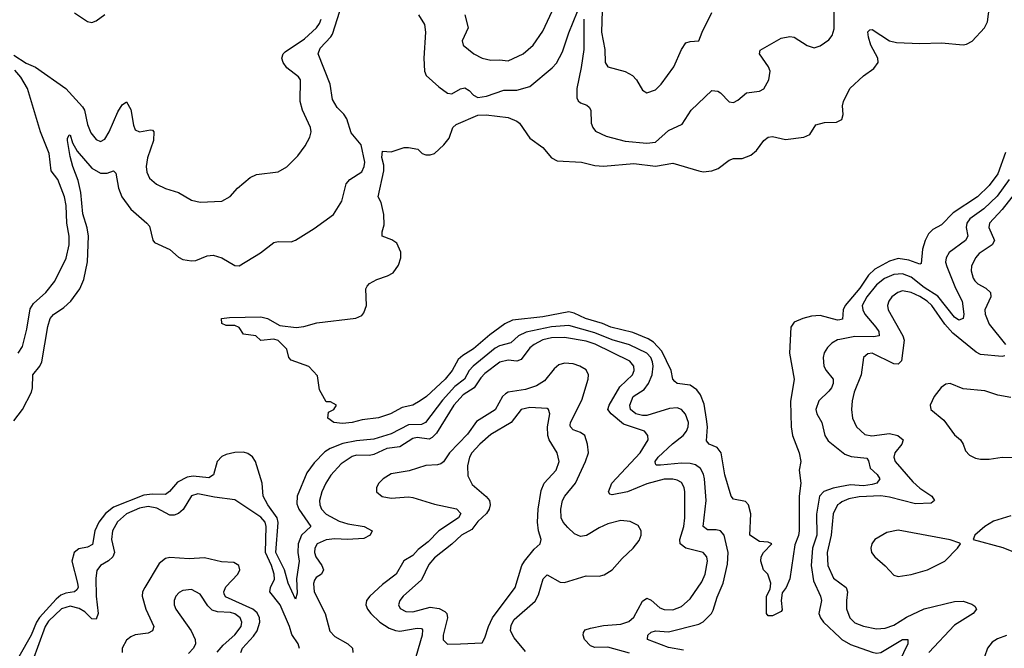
# Model space of a CAD drawing. Header units: inches. Extents: x 1694797 to 1849917, y 907313 to 1017959.
# Tile 664 of 834: x 1826217 to 1830759, y 950349 to 953248. Entities that reach past the tile are written whole.
import ezdxf

# ---------------------------------------------------------------- set-up
doc = ezdxf.new("R2010")
doc.units = ezdxf.units.IN
doc.header["$MEASUREMENT"] = 0
doc.layers.add('B8925', color=7, linetype='Continuous')
doc.layers.add('B8935', color=7, linetype='Continuous')

msp = doc.modelspace()

# ---------------------------------------------------------------- linework, layer by layer
at = {"layer": 'B8925', "color": 5}
for points, elevation in [([(1828819.2, 953250), (1828818.9, 953110), (1828807.8, 953027.8), (1828786.9, 952930), (1828787.5, 952887.5), (1828793.6, 952873.6), (1828804.1, 952864.1), (1828833.3, 952853.3), (1828844.5, 952844.5), (1828851.4, 952830), (1828852.8, 952770), (1828860.3, 952750), (1828873.2, 952733.2), (1828923, 952710), (1829010, 952686.7), (1829110, 952677.6), (1829150, 952683.5), (1829210, 952736.5), (1829273.6, 952766.4), (1829314.3, 952830), (1829410, 952921.7), (1829437.5, 952917.5), (1829450.1, 952910.1), (1829490, 952869), (1829510, 952866), (1829530, 952875.8), (1829570, 952910.4), (1829630, 952918.4), (1829650, 952928.2), (1829672.4, 952970), (1829679.7, 953010), (1829671.1, 953030), (1829629.7, 953090), (1829633.3, 953106.7), (1829730, 953162), (1829769.7, 953170.3), (1829790, 953166.7), (1829850, 953128.1), (1829881.4, 953118.5), (1829910, 953127.4), (1829950, 953154.4), (1829965.8, 953174.2), (1829974.8, 953205.2), (1829975.2, 953370)], 560), ([(1826190, 951398.4), (1826230.4, 951450), (1826270.8, 951530), (1826276, 951550), (1826277, 951610), (1826309.9, 951650), (1826318.5, 951670), (1826346.9, 951833.1), (1826357.5, 951870), (1826372.5, 951887.5), (1826420.1, 951919.9), (1826452.4, 951950), (1826493.8, 952006.2), (1826513.4, 952050), (1826530, 952131), (1826534.6, 952250), (1826528, 952288), (1826508.1, 952351.9), (1826499.2, 952450), (1826486.2, 952506.2), (1826461.9, 952570), (1826450, 952617.2), (1826437.6, 952690), (1826438, 952702), (1826445.2, 952714.8), (1826450, 952716), (1826459.9, 952679.9), (1826482, 952642), (1826550, 952563), (1826590, 952540.2), (1826620.5, 952539.5), (1826650.3, 952550.3), (1826660.4, 952540.4), (1826672.3, 952470), (1826688.7, 952430), (1826730, 952374.3), (1826803.7, 952310), (1826815, 952295), (1826830.3, 952230.3), (1826839.5, 952219.5), (1826910, 952188.5), (1826950, 952153), (1826970, 952141.6), (1827010, 952135.8), (1827030, 952137.6), (1827081.1, 952158.9), (1827110, 952162), (1827150, 952148.8), (1827210, 952114.4), (1827230, 952112.4), (1827327.9, 952172.1), (1827390, 952219.5), (1827410, 952225.3), (1827470, 952223.7), (1827490, 952230.4), (1827575.9, 952284.1), (1827665.1, 952350), (1827703, 952410), (1827723.5, 952490), (1827739.6, 952510), (1827794.6, 952545.4), (1827806.6, 952570), (1827809, 952590), (1827791.8, 952670), (1827745.9, 952725.9), (1827725.6, 952790), (1827711.8, 952811.8), (1827681.9, 952841.9), (1827659.8, 952879.8), (1827649.9, 952950.1), (1827593.3, 953090), (1827603.2, 953116.8), (1827652.2, 953167.8), (1827659.4, 953180.6), (1827693.5, 953286.5)], 560), ([(1826470, 953278.9), (1826530, 953239.5), (1826550, 953235.3), (1826570, 953241.7), (1826610, 953271.6)], 620), ([(1828057.2, 953270), (1828085.1, 953225.1), (1828089.3, 953190), (1828080.9, 953070), (1828085, 953010), (1828092.3, 952990), (1828150, 952938), (1828190, 952909.1), (1828210, 952906.4), (1828250, 952929.4), (1828270, 952934), (1828290, 952920.9), (1828310, 952899.8), (1828330, 952889.3), (1828370, 952894.2), (1828450, 952923.3), (1828510, 952922.1), (1828570, 952939), (1828674, 953026), (1828693, 953047), (1828721.3, 953098.8), (1828750, 953187.6), (1828790, 953286)], 560), ([(1828271.1, 953270), (1828285.5, 953210), (1828258.9, 953150), (1828263.1, 953130), (1828312.2, 953090), (1828350, 953070.2), (1828390, 953061.6), (1828430, 953062.6), (1828470, 953057.2), (1828539.7, 953090), (1828586, 953130), (1828630, 953194), (1828683.9, 953310)], 580), ([(1828904.6, 953290), (1828901.3, 953190), (1828916.4, 953110), (1828917.8, 953050), (1828930.7, 953030), (1829010, 953009.2), (1829043.7, 952990), (1829062.3, 952970), (1829090, 952922), (1829110, 952910.4), (1829150, 952923.7), (1829176.9, 952950), (1829234.4, 953030), (1829270, 953110.4), (1829290, 953141.1), (1829310, 953147.6), (1829350, 953150.7), (1829364.7, 953190), (1829410, 953280.4)], 580), ([(1826190, 953083.7), (1826246.5, 953046.5), (1826290, 953028.2), (1826430, 952929.7), (1826506.4, 952846.4), (1826515.3, 952830), (1826530, 952764.2), (1826545.5, 952725.5), (1826570, 952694.7), (1826590, 952685.2), (1826610, 952696.5), (1826630, 952730.2), (1826670, 952822.4), (1826690, 952854.9), (1826710, 952868.5), (1826730, 952834), (1826741.5, 952761.5), (1826750, 952739.6), (1826770, 952731), (1826819.6, 952739.6), (1826830, 952737.4), (1826835.5, 952730), (1826834.6, 952690), (1826806.5, 952610), (1826799.8, 952570), (1826803.8, 952543.8), (1826816.1, 952516.1), (1826848.6, 952488.6), (1826890, 952469.2), (1826950, 952451.1), (1827010, 952415.9), (1827050, 952405.6), (1827150, 952411.5), (1827187.2, 952432.8), (1827221.3, 952470), (1827279.5, 952520.5), (1827310, 952533.7), (1827410, 952546.7), (1827450, 952568.4), (1827500.3, 952619.7), (1827534.5, 952665.5), (1827554.9, 952705.1), (1827561, 952730), (1827559.2, 952750), (1827521.5, 952830), (1827511.1, 952870), (1827512.9, 952970), (1827503.5, 952983.5), (1827450, 953025.6), (1827431.8, 953050), (1827426.4, 953070), (1827432.1, 953090), (1827441.3, 953098.7), (1827530, 953159.5), (1827586, 953210), (1827600.2, 953230), (1827608.4, 953250)], 580), ([(1826209.8, 951710.2), (1826230, 951740.4), (1826250, 951820.7), (1826265.3, 951914.7), (1826280.7, 951939.3), (1826338.1, 951990), (1826378.4, 952041.6), (1826431.9, 952148.1), (1826445.3, 952210), (1826445.4, 952250), (1826434.8, 952310), (1826431, 952390), (1826423.3, 952430), (1826392.1, 952510), (1826361.4, 952550), (1826353.3, 952630), (1826312.7, 952730), (1826253, 952930), (1826222.8, 952982.8), (1826194.6, 953014.6)], 580), ([(1830000, 951864.1), (1829990, 951862.1), (1829910, 951882.9), (1829870, 951880.4), (1829830.4, 951870), (1829790, 951852.4), (1829773.8, 951830), (1829768.5, 951710), (1829790.2, 951590), (1829772.8, 951487.2), (1829776.1, 951370), (1829782.5, 951330), (1829813, 951250), (1829821.3, 951210), (1829813.4, 951170), (1829821.1, 951110), (1829813, 951050), (1829812.1, 950890), (1829810, 950869.4), (1829793.5, 950826.5), (1829770, 950668.7), (1829752.2, 950630), (1829734.9, 950605.1), (1829730.3, 950570), (1829733.7, 950526.3), (1829730, 950518), (1829690, 950498), (1829670, 950498), (1829662, 950510), (1829662, 950590), (1829679, 950621), (1829682, 950650), (1829668, 950690), (1829648, 950710), (1829635.3, 950750), (1829638, 950770), (1829648, 950790), (1829686, 950830), (1829670, 950838), (1829630, 950842), (1829586, 950870), (1829589.3, 950969.3), (1829579, 951010), (1829565.6, 951025.6), (1829510, 951036), (1829499.5, 951050), (1829470, 951149.2), (1829453.5, 951250), (1829434.3, 951274.3), (1829398.4, 951290), (1829385.9, 951305.9), (1829389.4, 951370), (1829385.6, 951405.6), (1829374.8, 951474.8), (1829358, 951518), (1829340.4, 951540.4), (1829310, 951562.7), (1829249.8, 951569.8), (1829238.9, 951578.9), (1829229.8, 951589.8), (1829222.3, 951630), (1829179.2, 951719.2), (1829140.5, 951760.5), (1829116.2, 951776.2), (1829045.6, 951805.6), (1828943.9, 951830), (1828906.3, 951846.3), (1828826.8, 951870), (1828774.7, 951894.7), (1828750, 951899.9), (1828630, 951877.3), (1828490, 951862), (1828454.7, 951845.3), (1828385.1, 951794.9), (1828310.8, 951730), (1828260.6, 951699.4), (1828239.3, 951680.7), (1828212.6, 951630), (1828179.5, 951590), (1828093.7, 951510), (1828064.9, 951490), (1828030.3, 951470), (1827981.1, 951458.9), (1827927.7, 951430), (1827872.1, 951412.1), (1827797.5, 951402.5), (1827751.3, 951390), (1827705.9, 951385.9), (1827666, 951390), (1827638, 951410), (1827642, 951438), (1827666, 951450), (1827678, 951470), (1827650, 951486), (1827630, 951486), (1827600.4, 951540.4), (1827590, 951606), (1827550, 951648), (1827470, 951678), (1827458, 951690), (1827448.9, 951728.9), (1827410, 951768), (1827390, 951774), (1827330, 951768), (1827306, 951790), (1827250, 951798), (1827230, 951828), (1827210, 951838), (1827170, 951838), (1827150, 951846), (1827148, 951870), (1827185.1, 951874.9), (1827330, 951877.3), (1827360.7, 951870), (1827416.7, 951836.7), (1827492, 951828), (1827527.2, 951832.7), (1827588, 951850), (1827768.1, 951871.9), (1827795.7, 951884.3), (1827804.8, 951895.2), (1827817.2, 951930), (1827814, 952006), (1827820.5, 952019.5), (1827830, 952031.7), (1827863.7, 952050), (1827913.6, 952066.4), (1827939.4, 952080.6), (1827964.9, 952115.2), (1827975.6, 952150), (1827975.5, 952175.5), (1827957.1, 952217.1), (1827932.9, 952233), (1827889.8, 952250), (1827889.8, 952270), (1827898.6, 952301.4), (1827897.1, 952350), (1827885, 952405), (1827871.3, 952430), (1827897.2, 952550), (1827896.9, 952576.9), (1827887.6, 952612.4), (1827890, 952642), (1827930, 952638), (1827990, 952658), (1828010, 952658), (1828054, 952650), (1828074, 952630), (1828090, 952624.7), (1828110, 952624.7), (1828130, 952631.3), (1828174, 952670), (1828198, 952702), (1828214.5, 952750), (1828230, 952763.8), (1828330, 952806.9), (1828369.1, 952809.1), (1828470, 952796.5), (1828510, 952780.4), (1828523, 952770), (1828570, 952700.7), (1828630, 952658), (1828670.1, 952610.1), (1828696.3, 952596.3), (1828809.3, 952590.7), (1828870, 952575.6), (1828910, 952572.5), (1829050, 952583.9), (1829150, 952571.8), (1829230, 952586.7), (1829350, 952550.1), (1829370, 952546.6), (1829409.4, 952550.6), (1829438.7, 952561.3), (1829490, 952600.3), (1829510, 952607), (1829550, 952607.1), (1829590, 952623.2), (1829616.2, 952643.8), (1829649.4, 952690.6), (1829670, 952705.4), (1829690, 952708.4), (1829750, 952694.6), (1829834.9, 952705.1), (1829862, 952718), (1829890, 952762.4), (1829930, 952773.4), (1829985.1, 952774.9), (1830000, 952782.8)], 540), ([(1829279.6, 950339.6), (1829210, 950353), (1829112.8, 950390), (1829114.6, 950410), (1829130, 950423.5), (1829150, 950429.4), (1829210, 950424.8), (1829350, 950460.7), (1829370, 950471), (1829409, 950510), (1829415.8, 950524.2), (1829434.6, 950585.4), (1829462.1, 950650), (1829482.8, 950737.2), (1829485.1, 950790), (1829467, 950870), (1829449.9, 950889.9), (1829430, 950894.8), (1829390, 950895.4), (1829370.5, 950910.5), (1829384, 951030), (1829376.7, 951130), (1829371.8, 951151.8), (1829357.9, 951177.9), (1829335, 951195), (1829310, 951200.9), (1829270, 951202.3), (1829172.9, 951192.9), (1829152.9, 951192.9), (1829150, 951199), (1829148.6, 951210), (1829162, 951230), (1829228.1, 951291.9), (1829278.1, 951330), (1829293.5, 951350), (1829300.9, 951370), (1829301.8, 951390), (1829288.9, 951428.9), (1829270, 951450.6), (1829250, 951458.5), (1829215.3, 951455.3), (1829110, 951422.6), (1829090, 951422.2), (1829058.8, 951430), (1829034.7, 951450), (1829031.1, 951470), (1829047, 951510), (1829098.1, 951541.9), (1829118.1, 951570), (1829134.5, 951610), (1829139.2, 951650), (1829135.9, 951670), (1829128.6, 951690), (1829110.8, 951710), (1829030, 951748), (1828950, 951771.7), (1828870, 951803.1), (1828750, 951838.1), (1828670, 951830.6), (1828553.8, 951806.2), (1828517.6, 951790), (1828482.6, 951757.4), (1828430, 951743.4), (1828410, 951733.3), (1828308.2, 951650), (1828290.5, 951629.5), (1828269.6, 951590), (1828224.5, 951555.5), (1828167.1, 951492.9), (1828088.4, 951390), (1828070, 951381.6), (1828010, 951379.2), (1827930, 951338.5), (1827850, 951312.6), (1827770, 951306.2), (1827706.9, 951293.1), (1827649.2, 951270.8), (1827624.5, 951255.5), (1827575.3, 951204.7), (1827541.9, 951158.1), (1827496.2, 951050), (1827494.8, 951014.8), (1827504.1, 950990), (1827559.7, 950910), (1827517, 950870), (1827501.3, 950830), (1827499.3, 950790), (1827506.8, 950750), (1827494, 950670), (1827497.1, 950602.9), (1827490, 950576), (1827455.4, 950650), (1827439, 950710), (1827399.2, 950790), (1827409.7, 950929.7), (1827404.9, 950950), (1827360.9, 951010), (1827340.5, 951050), (1827335, 951110), (1827304.1, 951210), (1827291.4, 951231.4), (1827270, 951247.4), (1827250, 951253), (1827210, 951252.4), (1827170, 951243.3), (1827150, 951233.1), (1827128.5, 951210), (1827111.4, 951148.6), (1827090, 951135.7), (1827017.9, 951142.1), (1826990, 951138.3), (1826945.6, 951114.4), (1826908.7, 951071.3), (1826890, 951057.8), (1826830, 951059.5), (1826790, 951054.8), (1826650, 950999.9), (1826612.2, 950970), (1826581.6, 950930), (1826563, 950890), (1826552.7, 950827.3), (1826530, 950816), (1826490, 950806.9), (1826468.3, 950790), (1826457.1, 950750), (1826484, 950650), (1826487.3, 950630), (1826481.2, 950618.8), (1826470.4, 950609.6), (1826430, 950602.6), (1826406.8, 950593.2), (1826384.9, 950575.1), (1826308.7, 950491.3), (1826294.9, 950470), (1826270, 950409.4), (1826212.4, 950310)], 560), ([(1829030, 950326), (1828930, 950353.4), (1828870, 950351.9), (1828850, 950360.7), (1828822.8, 950390), (1828815.9, 950410), (1828818, 950422), (1828825.9, 950434.1), (1828850, 950442.1), (1828910, 950454.1), (1828990, 950460.7), (1829027.4, 950472.6), (1829050, 950491.8), (1829090, 950565.8), (1829110, 950580.2), (1829130, 950571.1), (1829170, 950535.1), (1829190, 950527.5), (1829230, 950526.7), (1829270, 950541.9), (1829310, 950576.6), (1829364.1, 950655.9), (1829379.6, 950690), (1829390.5, 950750), (1829387.4, 950770), (1829370.4, 950790.4), (1829290, 950810.9), (1829264.5, 950830), (1829262.5, 950850), (1829280.9, 950910), (1829285.6, 950950), (1829285.9, 951070), (1829282.5, 951090), (1829270, 951112.7), (1829250, 951124.5), (1829230, 951129.5), (1829190, 951129.2), (1829110, 951107.4), (1829021.5, 951070), (1828950, 951055.9), (1828939.5, 951059.5), (1828932.8, 951070), (1828949, 951111), (1829078.7, 951250), (1829116.5, 951310), (1829115.3, 951330), (1829099.2, 951350), (1829003.2, 951383.2), (1828945.9, 951430), (1828929.4, 951450), (1828936.3, 951470), (1828986, 951554), (1829044.7, 951610), (1829052, 951630), (1829049.9, 951650), (1829032.3, 951672.3), (1828872.1, 951752.1), (1828830, 951764.8), (1828730, 951782.5), (1828670, 951780.5), (1828630, 951770.8), (1828590.1, 951750), (1828570, 951733.9), (1828530, 951680.4), (1828510, 951673.7), (1828470, 951677.1), (1828431.4, 951668.6), (1828363.4, 951616.6), (1828344.2, 951595.8), (1828314.2, 951550), (1828263, 951517), (1828220.4, 951470), (1828139.6, 951340.4), (1828119.8, 951320.2), (1828106.1, 951313.9), (1828050, 951320.4), (1828030, 951316.7), (1827970, 951278.2), (1827910, 951269.9), (1827850, 951243.1), (1827830, 951238.5), (1827770, 951239.2), (1827750, 951234), (1827699.8, 951200.2), (1827652.5, 951147.5), (1827629, 951110), (1827611.2, 951070), (1827599.3, 951030), (1827601.2, 951010), (1827609.6, 950990), (1827630, 950966.8), (1827690, 950935.7), (1827730, 950922.3), (1827806.7, 950910), (1827842.3, 950890), (1827833.6, 950870), (1827804.3, 950855.7), (1827728.7, 950851.3), (1827670, 950853.8), (1827630, 950849.3), (1827589.8, 950830.2), (1827577.7, 950810), (1827576.8, 950790), (1827583.6, 950770), (1827610.6, 950730), (1827618.3, 950710), (1827609.6, 950690.4), (1827584.9, 950675.1), (1827576.6, 950663.4), (1827571.8, 950648.2), (1827576, 950610), (1827626.8, 950510), (1827648, 950428), (1827670, 950402.8), (1827730.2, 950370), (1827752.4, 950350), (1827753.4, 950330)], 580), ([(1830000, 951773), (1829989.1, 951770.9), (1829963.8, 951756.2), (1829943.3, 951736.6), (1829928.3, 951711.7), (1829923, 951690), (1829927.4, 951650), (1829937.4, 951630), (1829969.2, 951590), (1829970.1, 951570.1), (1829962, 951550), (1829950, 951535.3), (1829903, 951490), (1829889.3, 951450), (1829893.8, 951430), (1829917.3, 951390), (1829931, 951330), (1829946.1, 951306.1), (1830000, 951263.3)], 560), ([(1828550, 950333.4), (1828497.5, 950397.5), (1828481.7, 950430), (1828483.9, 950456.1), (1828498.4, 950481.6), (1828594.5, 950565.5), (1828610, 950596), (1828631.2, 950668.8), (1828650, 950687.1), (1828710, 950654.6), (1828730, 950652.4), (1828830, 950683.8), (1828890, 950681.9), (1828912.7, 950687.3), (1828950, 950710.2), (1828996.7, 950763.3), (1829047.6, 950810), (1829074.6, 950845.4), (1829083.7, 950870), (1829083.5, 950890), (1829070, 950915.8), (1829033.8, 950933.8), (1828990, 950938.7), (1828930, 950923), (1828890, 950905.1), (1828831, 950869), (1828804.7, 950864.7), (1828777, 950877), (1828745.3, 950905.3), (1828724.1, 950930), (1828715.1, 950950), (1828712.8, 950990), (1828721.7, 951030), (1828732.5, 951050), (1828780.7, 951110), (1828827.7, 951210), (1828840.5, 951250), (1828836.8, 951290), (1828824, 951330), (1828803.9, 951343.9), (1828770, 951356), (1828757.4, 951370), (1828757.1, 951377.1), (1828757.5, 951390), (1828810, 951493.4), (1828839.7, 951590), (1828841.6, 951610), (1828830, 951632.6), (1828801.2, 951650), (1828770, 951661.2), (1828730, 951664.2), (1828703.9, 951656.1), (1828681.9, 951638.1), (1828638.1, 951581.9), (1828601.4, 951558.6), (1828550, 951541.8), (1828470, 951530.3), (1828457.6, 951522.4), (1828444.5, 951510), (1828410.8, 951449.1), (1828324.9, 951395.1), (1828283.4, 951336.5), (1828199.9, 951250), (1828171.8, 951208.2), (1828159.7, 951200.3), (1828144.6, 951195.4), (1828090, 951192.4), (1828013.2, 951166.8), (1827930, 951153.9), (1827893.1, 951130), (1827873.5, 951110), (1827863.3, 951090), (1827863.5, 951070), (1827888.3, 951048.3), (1827930, 951040.9), (1828010, 951047), (1828030, 951044.6), (1828130, 951013.5), (1828231.5, 950991.5), (1828251.9, 950970), (1828241.6, 950950), (1828150, 950891.2), (1828100.7, 950839.3), (1828055.4, 950804.6), (1828030, 950776.6), (1827988.5, 950751.5), (1827953.6, 950690), (1827890, 950643), (1827831.8, 950590), (1827817.4, 950570), (1827814.4, 950550), (1827821.6, 950530), (1827837, 950510), (1827878.3, 950470), (1827921.9, 950441.9), (1827950, 950430.9), (1827970, 950428.6), (1828050, 950441.4), (1828070, 950439.7), (1828074.8, 950434.8), (1828074, 950410), (1828044.8, 950310)], 620), ([(1830000, 951093.2), (1829970, 951087.7), (1829927.3, 951072.7), (1829906.8, 951050), (1829892.3, 950967.7), (1829893.8, 950870), (1829874.4, 950810), (1829867.8, 950730), (1829879.6, 950659.6), (1829911.5, 950590), (1829915.5, 950570), (1829903.8, 950510), (1829911, 950490), (1829925.4, 950470), (1830000, 950399.1)], 560), ([(1827508.4, 950348.4), (1827502, 950370), (1827472.9, 950412.9), (1827461.6, 950450), (1827418.2, 950550), (1827371.3, 950610), (1827373.8, 950630), (1827392.1, 950667.9), (1827391.2, 950690), (1827378.5, 950730), (1827350.8, 950790), (1827354.3, 950910), (1827348.6, 950930), (1827330, 950953.3), (1827210, 951033.1), (1827114.8, 951045.2), (1827038.9, 951061), (1827010, 951051.4), (1826971.1, 950988.9), (1826950, 950971.1), (1826930, 950963.5), (1826910, 950963.2), (1826850, 950995), (1826810, 951002.3), (1826770, 950994.5), (1826710, 950968.9), (1826667.4, 950932.6), (1826645.4, 950890), (1826641, 950850), (1826653.6, 950790), (1826646, 950770), (1826627.1, 950752.9), (1826589.2, 950730), (1826572.7, 950707.3), (1826567.5, 950672.5), (1826570.1, 950589.9), (1826578.8, 950510), (1826570, 950482.8), (1826550, 950485.2), (1826516.6, 950516.6), (1826491.7, 950531.7), (1826450, 950542.7), (1826410, 950531.2), (1826350, 950473.7), (1826334.6, 950450), (1826275.7, 950290)], 580), ([(1830000, 951017.2), (1829990, 951009.8), (1829970, 950969.6), (1829960.2, 950870), (1829942.1, 950790), (1829945.3, 950730), (1829971.7, 950671.7), (1830000, 950651.5)], 580), ([(1827237.6, 950330), (1827244.2, 950350), (1827295.3, 950404.7), (1827312.6, 950430), (1827324.8, 950470), (1827322.5, 950490), (1827311.8, 950511.8), (1827292.8, 950530), (1827167, 950587), (1827160, 950600), (1827157.9, 950610), (1827168, 950632), (1827223.2, 950690), (1827232.3, 950710), (1827228, 950730), (1827204.1, 950744.1), (1827147.6, 950747.6), (1827070, 950766), (1826998.7, 950761.3), (1826910, 950767.6), (1826890, 950763), (1826859.6, 950740.4), (1826793.7, 950630), (1826783.9, 950610), (1826781.8, 950590), (1826799.5, 950530), (1826835.7, 950450), (1826830.2, 950430), (1826810, 950418.4), (1826750, 950410.9), (1826730, 950402.5), (1826710, 950386.6), (1826690.1, 950350), (1826689.6, 950330)], 620), ([(1827128.3, 950331.7), (1827156.3, 950363.7), (1827210, 950411.4), (1827238, 950450), (1827241.9, 950470), (1827234, 950490), (1827210, 950508.2), (1827190, 950514.5), (1827130, 950516.7), (1827105.3, 950525.3), (1827084.8, 950544.8), (1827050, 950598.5), (1827010, 950620.2), (1826970, 950615.7), (1826953.3, 950606.7), (1826937.8, 950590), (1826929.4, 950570), (1826929.4, 950550), (1826936.8, 950530), (1827007.2, 950430), (1827025.8, 950390), (1827027.2, 950370), (1827019.1, 950350), (1826994.9, 950325.1)], 640)]:
    msp.add_lwpolyline(points, dxfattribs=dict(at, elevation=elevation))
at = {"layer": 'B8925', "color": 5, "elevation": 640}
msp.add_lwpolyline([(1828570, 951458.9), (1828530.3, 951450), (1828484.1, 951390), (1828390, 951334.5), (1828339.8, 951290), (1828303.5, 951250), (1828292.1, 951230), (1828282.3, 951190), (1828284.7, 951144.7), (1828304.5, 951104.4), (1828369, 951049), (1828385, 951030), (1828387.8, 951010), (1828382.7, 950990), (1828370.1, 950969.9), (1828330, 950932.9), (1828302.6, 950897.4), (1828255.2, 950870), (1828210.9, 950829.1), (1828130, 950766.6), (1828105, 950735), (1828070, 950665.3), (1827985.6, 950590), (1827970.2, 950570), (1827964.7, 950550), (1827972.5, 950532.5), (1827998.3, 950518.4), (1828030, 950517.7), (1828110, 950539), (1828152.2, 950532.2), (1828178.7, 950518.7), (1828187, 950510), (1828190.1, 950490), (1828171, 950410), (1828170, 950388.2), (1828190, 950368.4), (1828250, 950369.4), (1828350, 950374), (1828363.1, 950396.9), (1828379.8, 950450), (1828398.3, 950490), (1828503, 950630), (1828534.1, 950730), (1828545, 950750), (1828590, 950806.7), (1828617.6, 950830), (1828623.1, 950850), (1828610.5, 950890.5), (1828605.4, 950930), (1828609.2, 950990), (1828622.8, 951077.2), (1828635.8, 951110), (1828692.2, 951170), (1828705.4, 951210), (1828696, 951250), (1828659.8, 951310), (1828653.5, 951330), (1828652.4, 951370), (1828662.6, 951430), (1828656.2, 951450), (1828650, 951454.7)], close=True, dxfattribs=at)
at = {"layer": 'B8935', "color": 5}
for points, elevation in [([(1830000, 952782.8), (1830010, 952788), (1830015.6, 952810), (1830013.3, 952850), (1830018, 952870), (1830046.9, 952930), (1830110, 952989.1), (1830157.5, 953022.5), (1830176.8, 953050), (1830176.5, 953070), (1830143.2, 953130), (1830133.3, 953166.7), (1830130, 953192), (1830139, 953201), (1830150, 953202), (1830230, 953150.2), (1830262, 953142), (1830370, 953138.2), (1830470, 953140.9), (1830570, 953131.8), (1830585.3, 953134.7), (1830611.2, 953148.8), (1830668.3, 953210), (1830681.8, 953238.2), (1830691.2, 953308.8)], 540), ([(1830765.1, 952634.9), (1830730, 952537.3), (1830690, 952483.4), (1830635, 952430), (1830523.3, 952356.7), (1830470, 952302.2), (1830430, 952280.6), (1830410, 952260.3), (1830393.4, 952230), (1830381.9, 952190), (1830376.3, 952123.7), (1830370, 952120.4), (1830318.3, 952138.3), (1830270, 952147), (1830230, 952133.9), (1830162.6, 952097.4), (1830133.1, 952070), (1830092.9, 952010), (1830025.5, 951930), (1830015.8, 951910), (1830013.2, 951866.8), (1830000, 951864.1)], 540), ([(1830782, 952510), (1830726.6, 952433.4), (1830664.2, 952375.9), (1830600.1, 952330), (1830586.1, 952310), (1830583.3, 952290), (1830591.4, 952250), (1830580.8, 952230), (1830505.5, 952174.5), (1830490.8, 952150), (1830488.5, 952130), (1830494.6, 952110), (1830533.6, 952010), (1830565.1, 951950), (1830572.3, 951890), (1830570, 951869.7), (1830550, 951862.4), (1830530, 951876.3), (1830452, 951972), (1830390, 952012.8), (1830330, 952060.4), (1830290, 952075.8), (1830250, 952073.1), (1830206.2, 952053.8), (1830170, 952025.3), (1830125.1, 951970), (1830104.2, 951930), (1830105.9, 951910), (1830116.2, 951890), (1830167.3, 951830), (1830180.1, 951810), (1830181.7, 951790), (1830155.6, 951784.4), (1830070, 951786.6), (1830000, 951773)], 560), ([(1830827.7, 952472.3), (1830750, 952371.7), (1830691.6, 952310), (1830687.2, 952290), (1830714.5, 952230), (1830703.9, 952210), (1830643.9, 952170), (1830626.9, 952150), (1830608.3, 952111.7), (1830606.9, 952090), (1830615.2, 952055.2), (1830623.1, 952043.1), (1830637.5, 952030), (1830674.7, 952010), (1830695.9, 951990), (1830696.4, 951970), (1830670.1, 951910), (1830670.6, 951890), (1830690, 951843.7), (1830764.3, 951750)], 580), ([(1830762.2, 951697.8), (1830750, 951694.8), (1830650, 951704.3), (1830630, 951714.3), (1830522.5, 951802.5), (1830484.2, 951844.2), (1830424.3, 951930), (1830403.1, 951950), (1830370, 951970.6), (1830330, 951989.9), (1830290, 951996.6), (1830268, 951990), (1830240.2, 951970), (1830226.1, 951950), (1830220.7, 951930), (1830223.1, 951910), (1830291.5, 951790), (1830297.1, 951770), (1830285.3, 951674.7), (1830270, 951658.7), (1830250, 951660.4), (1830150, 951709.9), (1830130, 951707), (1830110.2, 951690), (1830098.3, 951610), (1830067.1, 951530), (1830057.2, 951490), (1830054, 951450), (1830058.7, 951410), (1830076.8, 951370), (1830115.2, 951335.2), (1830148.7, 951328.7), (1830230, 951339.2), (1830268, 951330), (1830292.8, 951310), (1830286.7, 951290), (1830254.6, 951250), (1830249.5, 951230), (1830255, 951210), (1830336.8, 951116.8), (1830370, 951087.1), (1830424.7, 951050), (1830437.3, 951030), (1830422.2, 951017.8), (1830350, 951014.7), (1830230, 951045.7), (1830190, 951051.4), (1830090, 951048), (1830042.3, 951037.7), (1830010, 951024.5), (1830000, 951017.2)], 580), ([(1830790, 951505.9), (1830730, 951515.5), (1830670, 951536.7), (1830570, 951545), (1830510, 951569.8), (1830490, 951567), (1830468.1, 951551.9), (1830435.6, 951510), (1830416.5, 951470), (1830419.6, 951450), (1830480.8, 951400.8), (1830530, 951333.4), (1830556.6, 951310), (1830569.4, 951290), (1830580.1, 951260.1), (1830599.2, 951239.2), (1830625.9, 951225.9), (1830650, 951220.6), (1830690, 951221.6), (1830750, 951230.7), (1830830, 951228.9)], 620), ([(1830000, 951263.3), (1830024.2, 951244.2), (1830053, 951233), (1830125.5, 951225.5), (1830133.1, 951213.1), (1830140.2, 951180.2), (1830172.6, 951150), (1830184.3, 951130), (1830171.1, 951110), (1830150, 951103.8), (1830110, 951098.8), (1830050, 951102.4), (1830000, 951093.2)], 560), ([(1830790, 950959.1), (1830710, 950935.2), (1830670, 950911.2), (1830623.1, 950870), (1830616, 950850), (1830753.1, 950813.1), (1830810, 950791.3)], 620), ([(1830000, 950651.5), (1830030.1, 950630), (1830036.1, 950610), (1830030.6, 950570), (1830031.6, 950531.6), (1830045.9, 950490), (1830070, 950466.6), (1830110, 950451.3), (1830170, 950438.4), (1830210, 950441.6), (1830250, 950455.7), (1830308, 950492), (1830390, 950530.6), (1830530, 950565), (1830570, 950565.8), (1830610, 950552.6), (1830623, 950543), (1830630.2, 950530), (1830615, 950510), (1830530, 950455), (1830410.8, 950330)], 580), ([(1830770, 950408.2), (1830727.1, 950392.9), (1830703.1, 950376.9), (1830681.9, 950350), (1830667.8, 950310), (1830685.6, 950250), (1830686.6, 950230), (1830677, 950170), (1830680.9, 950150), (1830692.6, 950132.6), (1830710, 950120.5), (1830739.3, 950110), (1830790, 950103.3)], 620), ([(1830000, 950399.1), (1830009.8, 950389.8), (1830050, 950366.8), (1830150, 950330.7), (1830170, 950326.4), (1830190, 950328.8), (1830290, 950388.9), (1830314.9, 950390), (1830314.2, 950370), (1830274, 950286), (1830252.4, 950230), (1830249.4, 950210), (1830273.2, 950170), (1830281.9, 950110), (1830290.1, 950090), (1830349.5, 950010), (1830355, 950000)], 560)]:
    msp.add_lwpolyline(points, dxfattribs=dict(at, elevation=elevation))
at = {"layer": 'B8935', "color": 5, "elevation": 620}
msp.add_lwpolyline([(1830270, 950893.8), (1830217.8, 950882.2), (1830161.8, 950850), (1830147.9, 950830), (1830143.2, 950810), (1830146.8, 950790), (1830161.6, 950770), (1830209.4, 950729.4), (1830250, 950686.8), (1830270, 950679.4), (1830330, 950689.6), (1830404.4, 950710), (1830485.1, 950750), (1830543.1, 950810), (1830557, 950830), (1830554.3, 950834.3), (1830509.8, 950849.8)], close=True, dxfattribs=at)

doc.saveas('drawing.dxf')
